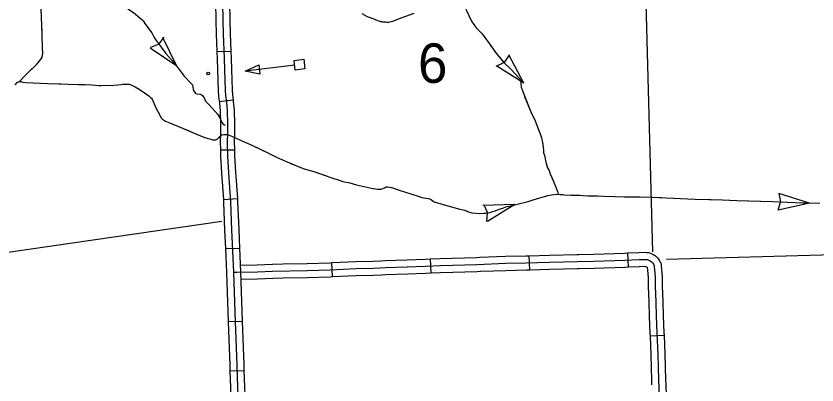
# Model space of a CAD drawing. Extents: x 1084508 to 1142749, y 1057638 to 1093403.
# Drawn here: x 1115427 to 1118117, y 1075598 to 1076838 of the extents above; entities that cross this region are included whole.
import ezdxf

# ---------------------------------------------------------------- set-up
doc = ezdxf.new("R2010")
doc.units = 0
for name, color, linetype in [('Level 32', 7, 'Continuous'), ('Level 43', 7, 'Continuous'), ('Level 45', 7, 'Continuous'), ('Level 5', 7, 'Continuous'), ('Level 56', 7, 'Continuous')]:
    doc.layers.add(name, color=color, linetype=linetype)

msp = doc.modelspace()

# ---------------------------------------------------------------- linework, layer by layer
at = {"layer": 'Level 32'}
for p, q in [((1116101.3, 1076718), (1116148.3, 1076719.9)), ((1116109.1, 1076550.8), (1116155.9, 1076556.1)), ((1116113.1, 1076387.6), (1116160.2, 1076388.2)), ((1116123.4, 1076220.9), (1116170.3, 1076224.2)), ((1116130.2, 1076055.9), (1116177.2, 1076058)), ((1116139.2, 1075810.6), (1116186.3, 1075812.1)), ((1116145.1, 1075644.9), (1116192.2, 1075646.5))]:
    msp.add_line(p, q, dxfattribs=at)
for points in [[(1116114.7, 1077050.2), (1116116.4, 1077020.6), (1116118.9, 1076945.9), (1116121, 1076822), (1116122.4, 1076777.8), (1116125.8, 1076694.4), (1116128, 1076621.8), (1116129.6, 1076588.5), (1116130.5, 1076570.8), (1116133.1, 1076548), (1116136, 1076519.2), (1116137.3, 1076474.5), (1116137.1, 1076441.2), (1116136.3, 1076416.2), (1116136.9, 1076367), (1116140.5, 1076310.9), (1116147.6, 1076212), (1116150.9, 1076119.3), (1116157.3, 1075977)], [(1116096.4, 1076884.2), (1116097.5, 1076821.4), (1116098.8, 1076777), (1116101.3, 1076718)], [(1116143.5, 1076885), (1116144.6, 1076822.5), (1116145.9, 1076778.6), (1116148.3, 1076719.9)], [(1116148.3, 1076719.9), (1116149.3, 1076695.3), (1116151.6, 1076622.7), (1116153.1, 1076589.6), (1116154, 1076572.7), (1116155.9, 1076556.1)], [(1116101.3, 1076718), (1116102.3, 1076693.6), (1116104.5, 1076620.9), (1116106.1, 1076587.3), (1116107.1, 1076568.8), (1116109.1, 1076550.8)], [(1116109.1, 1076550.8), (1116109.7, 1076545.5), (1116112.5, 1076517.7), (1116113.8, 1076474.3), (1116113.6, 1076441.7), (1116112.7, 1076416.4), (1116113.1, 1076387.6)], [(1116155.9, 1076556.1), (1116156.5, 1076550.4), (1116159.5, 1076520.8), (1116160.9, 1076474.8), (1116160.7, 1076440.7), (1116159.8, 1076415.9), (1116160.2, 1076388.2)], [(1116113.1, 1076387.6), (1116113.4, 1076366.1), (1116117, 1076309.3), (1116123.4, 1076220.9)], [(1116160.2, 1076388.2), (1116160.4, 1076367.9), (1116164, 1076312.5), (1116170.3, 1076224.2)], [(1116123.4, 1076220.9), (1116124.1, 1076210.8), (1116127.4, 1076118.4), (1116130.2, 1076055.9)], [(1116170.3, 1076224.2), (1116171.1, 1076213.3), (1116174.5, 1076120.3), (1116177.2, 1076058)], [(1116130.2, 1076055.9), (1116133.8, 1075975.9)], [(1116177.2, 1076058), (1116180.8, 1075978)], [(1116133.8, 1075976.2), (1116139.2, 1075810.6)], [(1116157.3, 1075977), (1116162.8, 1075809.7), (1116168, 1075665.7), (1116170.5, 1075589.9), (1116174.1, 1075508.4), (1116177.5, 1075431.2), (1116181.9, 1075321.3), (1116183.7, 1075271.2), (1116184.8, 1075205.4), (1116188.7, 1075122.3), (1116191.7, 1075042.6), (1116194.5, 1074948.8), (1116196.5, 1074909), (1116199.6, 1074840.4), (1116201.6, 1074793.3), (1116205.2, 1074730.7), (1116207.1, 1074684.1), (1116210.1, 1074602), (1116213.6, 1074531.4), (1116215.2, 1074483.4), (1116216.2, 1074452.7)], [(1116180.8, 1075977.8), (1116186.3, 1075812.1)], [(1116139.2, 1075810.6), (1116139.3, 1075808.9), (1116144.4, 1075664.9), (1116145.1, 1075644.9)], [(1116186.3, 1075812.1), (1116186.3, 1075810.6), (1116191.5, 1075666.6), (1116192.2, 1075646.5)], [(1116145.1, 1075644.9), (1116147, 1075589), (1116150.6, 1075507.4), (1116151.8, 1075479.1)], [(1116192.2, 1075646.5), (1116194.1, 1075590.8), (1116197.6, 1075509.4), (1116198.8, 1075481.2)]]:
    msp.add_lwpolyline(points, dxfattribs=at)
at = {"layer": 'Level 43'}
for p, q in [((1115923.7, 1076766.3), (1115906, 1076743.7)), ((1115967.2, 1076669), (1115919.8, 1076765.7)), ((1115967.2, 1076669), (1115877.8, 1076729.1)), ((1115879.1, 1076732.7), (1115905.7, 1076743.5)), ((1117082.1, 1076705.2), (1117065.7, 1076681.6)), ((1117132.7, 1076612), (1117081.7, 1076706.9)), ((1117039.5, 1076669.2), (1117065.5, 1076681.4)), ((1117132.7, 1076612), (1117041.1, 1076668.7)), ((1118091.4, 1076208.8), (1117988.6, 1076241)), ((1117988.6, 1076241), (1117994.8, 1076213)), ((1117986.3, 1076185.2), (1117994.8, 1076212.6)), ((1118091.4, 1076208.8), (1117986.3, 1076185.2)), ((1117102.2, 1076204.6), (1116994.5, 1076201.1)), ((1116997.9, 1076202.6), (1117010, 1076176.6)), ((1117102.2, 1076204.6), (1117010.7, 1076147.7)), ((1117007.6, 1076147.6), (1117010.1, 1076176.2))]:
    msp.add_line(p, q, dxfattribs=at)
for points in [[(1115437.2, 1076616.8), (1115456.3, 1076636.4), (1115497.6, 1076677), (1115510.9, 1076694), (1115514.1, 1076699.4), (1115514.9, 1076702.1), (1115516, 1076705.4), (1115516.3, 1076713), (1115515.7, 1076729.2), (1115514.7, 1076774.9), (1115512.8, 1076835.4), (1115509.8, 1076885.7)], [(1115776.1, 1076883.5), (1115779.1, 1076880.6), (1115808.5, 1076857.3), (1115821, 1076849.5), (1115842.6, 1076831.1), (1115849.6, 1076825.4), (1115854.2, 1076821.1), (1115862, 1076809.5), (1115868, 1076801.2)], [(1116922.2, 1076895), (1116956.4, 1076820.6), (1116972.6, 1076798.3), (1116992, 1076778.1), (1117017.1, 1076743.7), (1117037.9, 1076714.2), (1117065.3, 1076681.9), (1117091.5, 1076655.9), (1117114.5, 1076631.4), (1117118.8, 1076626.6), (1117120.1, 1076624.8), (1117121.1, 1076621.3), (1117121.9, 1076613.2), (1117123.6, 1076597.5), (1117126.5, 1076590.3), (1117131.8, 1076574.7), (1117155.9, 1076515.9), (1117170.1, 1076485.2), (1117176.5, 1076467.9)], [(1115821, 1076849.5), (1115842.6, 1076831.1), (1115849.6, 1076825.4), (1115854.2, 1076821.1), (1115862, 1076809.5), (1115882.6, 1076781.1), (1115890.9, 1076766), (1115897.1, 1076755.1), (1115910.4, 1076737.6), (1115929.6, 1076712.2), (1115957.4, 1076680.2), (1115992, 1076635.4), (1116015.5, 1076611.3), (1116019.5, 1076605.9), (1116020.9, 1076600.2), (1116021.4, 1076591), (1116025.7, 1076582.9), (1116030, 1076577.8), (1116034.6, 1076576.2), (1116046.5, 1076574.5), (1116052.7, 1076570.5), (1116055.2, 1076567), (1116058.4, 1076562.4), (1116062.7, 1076551.8), (1116074.9, 1076539.7), (1116094.1, 1076518.3), (1116104.1, 1076506.7), (1116108.9, 1076499.4), (1116114.9, 1076487.7), (1116119.5, 1076478.8), (1116121.3, 1076475), (1116124.3, 1076472.9), (1116129.2, 1076470.7)], [(1116949.6, 1076835.4), (1116956.4, 1076820.6), (1116972.6, 1076798.3), (1116992, 1076778.1), (1117017.1, 1076743.7), (1117022.8, 1076735.7)], [(1115508.9, 1076691.4), (1115510.9, 1076694), (1115514.1, 1076699.4), (1115514.9, 1076702.1), (1115516, 1076705.4), (1115516.3, 1076713), (1115515.7, 1076729.2), (1115514.7, 1076774.9), (1115513.4, 1076813.8)], [(1115890.6, 1076766.6), (1115890.9, 1076766), (1115897.1, 1076755.1), (1115910.4, 1076737.6), (1115929.6, 1076712.2), (1115957.4, 1076680.2), (1115966.5, 1076668.4)], [(1117047.7, 1076702.6), (1117065.3, 1076681.9), (1117091.5, 1076655.9), (1117114.5, 1076631.4), (1117118.8, 1076626.6), (1117120.1, 1076624.8), (1117121.1, 1076621.3), (1117121.9, 1076613.2), (1117122.6, 1076607.1)], [(1115437.2, 1076616.8), (1115456.3, 1076636.4), (1115481.1, 1076660.8)], [(1115423.9, 1076606.2), (1115432.2, 1076615), (1115434.6, 1076616.6), (1115437.2, 1076616.8), (1115439.7, 1076617.3), (1115441.6, 1076617.3), (1115443.1, 1076617.3), (1115445.5, 1076617), (1115449.2, 1076615.5), (1115459.3, 1076614.2), (1115533.5, 1076610.5), (1115569.6, 1076609.6), (1115636.8, 1076607.9), (1115658.7, 1076607), (1115681, 1076606.4), (1115704.3, 1076604.6), (1115712.9, 1076604), (1115755.5, 1076605.6), (1115768.4, 1076606.9), (1115780.3, 1076607.9), (1115792, 1076609), (1115802.2, 1076608.7), (1115807.1, 1076608.2), (1115810.6, 1076607.4), (1115815.5, 1076605.4), (1115826.9, 1076600.2), (1115840.3, 1076591.6), (1115858.5, 1076579.6), (1115872.3, 1076569.5), (1115878.1, 1076564.3), (1115881.2, 1076561.7), (1115883.5, 1076558.6), (1115897.8, 1076526.6), (1115907.2, 1076508.8), (1115912.2, 1076499), (1115914.8, 1076494.8), (1115916.6, 1076492.5), (1115918.6, 1076490.6), (1115922, 1076488.5), (1115928.9, 1076484.7), (1115939.5, 1076480), (1115985.7, 1076461.3), (1116040.8, 1076437.3), (1116064.1, 1076428.7), (1116080.7, 1076423.5), (1116086.4, 1076422), (1116092.8, 1076421.4), (1116095.9, 1076421.7), (1116098.2, 1076422), (1116102.3, 1076424.3), (1116114.8, 1076435.7), (1116118.5, 1076438)], [(1115453.3, 1076615), (1115459.3, 1076614.2), (1115533.5, 1076610.5), (1115569.6, 1076609.6), (1115577.4, 1076609.4)], [(1115991.8, 1076635.6), (1115992, 1076635.4), (1116015.5, 1076611.3), (1116019.5, 1076605.9), (1116020.9, 1076600.2), (1116021.4, 1076591), (1116024.4, 1076585.4)], [(1115618.8, 1076608.3), (1115636.8, 1076607.9), (1115658.7, 1076607), (1115681, 1076606.4), (1115704.3, 1076604.6), (1115712.9, 1076604), (1115743, 1076605.1)], [(1115784.3, 1076608.2), (1115792, 1076609), (1115802.2, 1076608.7), (1115807.1, 1076608.2), (1115810.6, 1076607.4), (1115815.5, 1076605.4), (1115826.9, 1076600.2), (1115840.3, 1076591.6), (1115858.5, 1076579.6), (1115872.3, 1076569.5), (1115878.1, 1076564.3), (1115881.2, 1076561.7), (1115883.5, 1076558.6), (1115887.4, 1076550)], [(1116024.4, 1076585.4), (1116025.7, 1076582.9), (1116030, 1076577.8), (1116034.6, 1076576.2), (1116046.5, 1076574.5), (1116052.7, 1076570.5), (1116055.2, 1076567), (1116058.4, 1076562.4), (1116062.7, 1076551.8), (1116067.7, 1076546.8)], [(1117134.7, 1076567.7), (1117155.9, 1076515.9), (1117158.5, 1076510.3)], [(1115905.2, 1076512.6), (1115907.2, 1076508.8), (1115912.2, 1076499), (1115914.8, 1076494.8), (1115916.6, 1076492.5), (1115918.6, 1076490.6), (1115922, 1076488.5), (1115928.9, 1076484.7), (1115939.5, 1076480), (1115985.7, 1076461.3), (1116008.7, 1076451.3)], [(1116095.8, 1076516.3), (1116104.1, 1076506.7), (1116113.9, 1076491.9)], [(1117158.5, 1076510.3), (1117170.1, 1076485.2), (1117176.5, 1076467.9), (1117182.5, 1076453)], [(1117176.5, 1076467.9), (1117187.2, 1076441.3), (1117191.3, 1076428.7), (1117193.2, 1076423.8), (1117194.2, 1076416.6), (1117195.7, 1076405.4), (1117198.7, 1076386.5), (1117198.7, 1076378.4), (1117201.4, 1076369.8), (1117204.1, 1076357.2), (1117207.2, 1076341.8), (1117212.1, 1076327.5), (1117217.5, 1076318.3), (1117220.6, 1076306.9), (1117228.8, 1076289), (1117237.7, 1076268.4), (1117245.7, 1076248), (1117248, 1076238.5)], [(1116046.8, 1076435.1), (1116064.1, 1076428.7), (1116080.7, 1076423.5), (1116086.4, 1076422), (1116092.8, 1076421.4), (1116095.9, 1076421.7), (1116098.2, 1076422), (1116102.3, 1076424.3), (1116113.3, 1076434.4)], [(1116118.5, 1076438), (1116124.8, 1076439.3), (1116130.8, 1076439.6), (1116134.4, 1076439.6), (1116137.5, 1076439.3), (1116142.3, 1076437.8), (1116153.6, 1076433), (1116193.1, 1076414.6), (1116218.4, 1076403.7), (1116265.5, 1076381), (1116301, 1076363.5), (1116332.3, 1076349.5), (1116366, 1076335), (1116391.3, 1076325.6), (1116402.3, 1076321.6), (1116427.4, 1076314.8), (1116484, 1076295.5), (1116515.7, 1076284.8), (1116524.7, 1076281.8), (1116547.8, 1076277.6), (1116570.3, 1076270.4), (1116620.6, 1076258.7), (1116640.7, 1076255.7), (1116649.3, 1076255.9), (1116652.7, 1076256.1), (1116659.1, 1076257.9), (1116664.2, 1076260.5), (1116667.2, 1076262.9), (1116670.8, 1076263.5), (1116675.6, 1076263.5), (1116680.8, 1076262.9), (1116687.8, 1076261.3), (1116710.3, 1076253.5), (1116752.8, 1076239.6), (1116780.5, 1076231.2), (1116790.2, 1076227.6), (1116803.4, 1076225.2), (1116812.4, 1076224), (1116815.6, 1076222.8), (1116821.7, 1076219.6), (1116826.7, 1076216.2), (1116831.3, 1076213.1), (1116861.4, 1076204.1), (1116917.2, 1076188.8), (1116933.6, 1076184.8), (1116946.5, 1076179.4), (1116957.7, 1076176.8), (1116971.3, 1076175), (1116982, 1076174), (1116998, 1076175)], [(1116198.8, 1076412.1), (1116218.4, 1076403.7), (1116255.2, 1076386)], [(1117194.6, 1076413.6), (1117195.7, 1076405.4), (1117198.7, 1076386.5), (1117198.7, 1076378.4), (1117201.4, 1076369.8), (1117204.1, 1076357.2), (1117207.2, 1076341.8), (1117212.1, 1076327.5), (1117217.5, 1076318.3), (1117220.6, 1076306.9), (1117226.3, 1076294.5)], [(1116255.2, 1076386), (1116265.5, 1076381), (1116301, 1076363.5), (1116311.1, 1076359)], [(1116349.1, 1076342.3), (1116366, 1076335), (1116391.3, 1076325.6), (1116402.3, 1076321.6), (1116427.4, 1076314.8), (1116466.3, 1076301.5)], [(1116505.6, 1076288.2), (1116515.7, 1076284.8), (1116524.7, 1076281.8), (1116547.8, 1076277.6), (1116570.3, 1076270.4), (1116620.6, 1076258.7), (1116625.9, 1076257.9)], [(1116665.8, 1076261.9), (1116667.2, 1076262.9), (1116670.8, 1076263.5), (1116675.6, 1076263.5), (1116680.8, 1076262.9), (1116687.8, 1076261.3), (1116710.3, 1076253.5), (1116752.8, 1076239.6), (1116780.5, 1076231.2), (1116784.4, 1076229.7)], [(1116998, 1076175), (1117004.4, 1076175.4), (1117012.5, 1076176.8), (1117019.7, 1076177.8), (1117027.5, 1076180.2), (1117036.5, 1076182.6), (1117049, 1076188.4), (1117062.2, 1076192.5), (1117071.4, 1076196.3), (1117110.2, 1076205.3), (1117146.9, 1076214.7), (1117163.3, 1076219.6), (1117186.2, 1076226.2), (1117201.9, 1076231.2), (1117212.7, 1076234.6), (1117224.7, 1076237), (1117233.4, 1076238.2), (1117242, 1076238.8), (1117253.8, 1076238.4), (1117268.1, 1076237), (1117291.1, 1076235.6), (1117303, 1076235.2), (1117311.2, 1076235.2), (1117320.6, 1076236), (1117331.1, 1076235), (1117346.9, 1076233.8), (1117380, 1076233), (1117399.9, 1076232.4), (1117439.4, 1076230.6), (1117522.5, 1076230), (1117563.4, 1076229.4), (1117658.9, 1076224.8), (1117708, 1076222.6), (1117798.5, 1076220.2), (1117848.1, 1076218.2), (1117928.7, 1076215.5), (1117967.1, 1076213.9), (1118068.6, 1076209.7), (1118126.4, 1076209.3)], [(1117202.2, 1076231.3), (1117212.7, 1076234.6), (1117224.7, 1076237), (1117233.4, 1076238.2), (1117242, 1076238.8), (1117253.8, 1076238.4), (1117263.4, 1076237.5)], [(1117242.4, 1076256.4), (1117245.7, 1076248), (1117248, 1076238.5)], [(1117304.8, 1076235.2), (1117311.2, 1076235.2), (1117320.6, 1076236), (1117331.1, 1076235), (1117346.9, 1076233.8), (1117380, 1076233), (1117399.9, 1076232.4), (1117428.9, 1076231.1)], [(1116823.7, 1076218.2), (1116826.7, 1076216.2), (1116831.3, 1076213.1), (1116861.4, 1076204.1), (1116917.2, 1076188.8), (1116933.6, 1076184.8), (1116941.9, 1076181.3)], [(1117142.6, 1076213.6), (1117146.9, 1076214.7), (1117163.3, 1076219.6), (1117186.2, 1076226.2), (1117201.9, 1076231.2), (1117202.2, 1076231.3)], [(1117470.3, 1076230.4), (1117522.5, 1076230), (1117563.4, 1076229.4), (1117594.6, 1076227.9)], [(1117635.9, 1076225.9), (1117658.9, 1076224.8), (1117708, 1076222.6), (1117760.2, 1076221.2)], [(1117801.6, 1076220), (1117848.1, 1076218.2), (1117925.8, 1076215.6)], [(1117967.2, 1076213.9), (1118068.6, 1076209.7), (1118091.4, 1076209.6)], [(1116982.5, 1076174), (1116998, 1076175), (1117004.4, 1076175.4), (1117012.5, 1076176.8), (1117019.7, 1076177.8), (1117027.5, 1076180.2), (1117036.5, 1076182.6), (1117049, 1076188.4), (1117062.2, 1076192.5), (1117071.4, 1076196.3), (1117102.4, 1076203.5)]]:
    msp.add_lwpolyline(points, dxfattribs=at)
at = {"layer": 'Level 45'}
for p, q in [((1116820.8, 1075974.3), (1116818.9, 1076021.3)), ((1117152, 1075985), (1117150.3, 1076032)), ((1117483.6, 1075994.6), (1117481.3, 1076041.6)), ((1116489.8, 1075961.9), (1116487.5, 1076008.9)), ((1117556.1, 1075763.4), (1117603.2, 1075765.1))]:
    msp.add_line(p, q, dxfattribs=at)
for points in [[(1116763.1, 1076846.1), (1116710.3, 1076826.8), (1116690.6, 1076819.2), (1116686.6, 1076817.9), (1116682.2, 1076816.9), (1116677.5, 1076816.4), (1116673.1, 1076816.4), (1116669.2, 1076816.6), (1116665, 1076816.6), (1116660.9, 1076817.1), (1116658.4, 1076817.3), (1116655.1, 1076817.7), (1116651.2, 1076818.4), (1116648.5, 1076819.2), (1116645.8, 1076819.9), (1116641.8, 1076821.2), (1116639.2, 1076822.3), (1116636.1, 1076823.4), (1116629.5, 1076826.7), (1116607.3, 1076835.4), (1116588.8, 1076844.9)], [(1116157.3, 1075977), (1116167.8, 1075977.2), (1116237.5, 1075978.5), (1116288.4, 1075980.2), (1116405.4, 1075983), (1116482.1, 1075985.1), (1116569.3, 1075989.2), (1116627.6, 1075990.3), (1116667.5, 1075992.7), (1116740.4, 1075994.7), (1116802.5, 1075997.1), (1116851.8, 1075999.1), (1116974.6, 1076003.1), (1117071.6, 1076006.6), (1117140.5, 1076008.1), (1117218.9, 1076011), (1117311.5, 1076013), (1117367.6, 1076013.6), (1117471.5, 1076017.6), (1117519.5, 1076020), (1117537.6, 1076020), (1117542.5, 1076019.9), (1117546.8, 1076019.3), (1117549.5, 1076018.6), (1117551.6, 1076017.7), (1117556.8, 1076014.9), (1117560, 1076012.7), (1117562.9, 1076010.2), (1117564, 1076009), (1117565.4, 1076007.3), (1117567.5, 1076004), (1117568.9, 1076000.8), (1117569.7, 1075999.2), (1117570, 1075997.7), (1117570.3, 1075996.4), (1117570.4, 1075994.9), (1117571.3, 1075985.3), (1117573.2, 1075959.7), (1117573.7, 1075929.4), (1117575.9, 1075877.7), (1117577, 1075828.7), (1117579.4, 1075771.8), (1117581.9, 1075700.1), (1117584.5, 1075614.9), (1117586.4, 1075560.3)], [(1116652.8, 1076015.4), (1116666.4, 1076016.3), (1116739.7, 1076018.2), (1116801.6, 1076020.6), (1116818.9, 1076021.3)], [(1116818.9, 1076021.3), (1116850.9, 1076022.6), (1116973.8, 1076026.6), (1116984.6, 1076027)], [(1116984.6, 1076027), (1117070.9, 1076030.1), (1117139.8, 1076031.6), (1117150.3, 1076032)], [(1117150.3, 1076032), (1117218.2, 1076034.5), (1117311.1, 1076036.5), (1117316.5, 1076036.6)], [(1117316.5, 1076036.6), (1117367.1, 1076037.1), (1117470.5, 1076041.1), (1117481.3, 1076041.6)], [(1117481.3, 1076041.6), (1117518.8, 1076043.5), (1117537.9, 1076043.6), (1117544.3, 1076043.4), (1117551.6, 1076042.5), (1117557.4, 1076040.8), (1117561.9, 1076038.9), (1117569.1, 1076035), (1117574.4, 1076031.3), (1117579, 1076027.4), (1117581.6, 1076024.7), (1117584.6, 1076021), (1117588.2, 1076015.2), (1117590.4, 1076010.6), (1117592, 1076006.9), (1117593.1, 1076002.5), (1117593.6, 1075999.3), (1117593.8, 1075997), (1117594.8, 1075987.3), (1117596.7, 1075960.8), (1117597.3, 1075930.3)], [(1116179.8, 1076000.9), (1116236.9, 1076002), (1116287.7, 1076003.7), (1116322.4, 1076004.6)], [(1116322.4, 1076004.6), (1116404.8, 1076006.5), (1116481.3, 1076008.6), (1116487.5, 1076008.9)], [(1116487.5, 1076008.9), (1116568.5, 1076012.8), (1116626.7, 1076013.8), (1116652.8, 1076015.4)], [(1117317, 1075989.5), (1117368.2, 1075990), (1117472.6, 1075994.1), (1117483.6, 1075994.6)], [(1117483.6, 1075994.6), (1117520.1, 1075996.4), (1117537.3, 1075996.5), (1117540.6, 1075996.4), (1117541.7, 1075996.3), (1117544.4, 1075994.8), (1117545.6, 1075994), (1117546.4, 1075993.3), (1117546.7, 1075992.8), (1117547, 1075992.2), (1117547.8, 1075983.3), (1117549.7, 1075958.6), (1117550.2, 1075929.4)], [(1116489.8, 1075961.9), (1116570.1, 1075965.7), (1116628.5, 1075966.8), (1116655.7, 1075968.4)], [(1116655.7, 1075968.4), (1116668.5, 1075969.2), (1116741.2, 1075971.1), (1116803.5, 1075973.6), (1116820.8, 1075974.3)], [(1116820.8, 1075974.3), (1116852.7, 1075975.6), (1116975.4, 1075979.6), (1116986.3, 1075979.9)], [(1116986.3, 1075979.9), (1117072.2, 1075983), (1117141.2, 1075984.6), (1117152, 1075985)], [(1117152, 1075985), (1117219.6, 1075987.5), (1117311.9, 1075989.4), (1117317, 1075989.5)], [(1116181.6, 1075953.9), (1116238.2, 1075954.9), (1116289.1, 1075956.7), (1116323.5, 1075957.5)], [(1116323.5, 1075957.5), (1116406, 1075959.5), (1116483, 1075961.6), (1116489.8, 1075961.9)], [(1117550.2, 1075929.4), (1117550.2, 1075928.7), (1117552.3, 1075876.9), (1117553.5, 1075828), (1117555.8, 1075770.9), (1117556.1, 1075763.4)], [(1117597.3, 1075930.3), (1117597.3, 1075930.1), (1117599.4, 1075878.4), (1117600.6, 1075829.5), (1117602.9, 1075772.7), (1117603.2, 1075765.1)], [(1117556.1, 1075763.4), (1117558.4, 1075699.3), (1117561, 1075614.1), (1117561.5, 1075597.8)], [(1117603.2, 1075765.1), (1117605.5, 1075700.9), (1117608, 1075615.6), (1117608.6, 1075599.4)], [(1117608.6, 1075599.4), (1117609.9, 1075561.2), (1117611.1, 1075530.9), (1117613.2, 1075487.7), (1117614.9, 1075433.7)]]:
    msp.add_lwpolyline(points, dxfattribs=at)
at = {"layer": 'Level 5'}
for points in [[(1117539.9, 1076966.2), (1117564.6, 1076045.6)], [(1116118.1, 1076147), (1115174.9, 1076010.9)], [(1119215.1, 1076064), (1117611.2, 1076018.9)]]:
    msp.add_lwpolyline(points, dxfattribs=at)
at = {"layer": 'Level 56'}
for p, q in [((1116196, 1076652.1), (1116241.8, 1076673.8)), ((1116241.8, 1076673.8), (1116245.6, 1076642)), ((1116245.6, 1076642), (1116196, 1076652.1))]:
    msp.add_line(p, q, dxfattribs=at)
msp.add_lwpolyline([(1116364.6, 1076656.2), (1116361.1, 1076688.6), (1116393.7, 1076692.2), (1116397.2, 1076659.7)], close=True, dxfattribs=at)
msp.add_lwpolyline([(1116362.9, 1076672.4), (1116196, 1076652.1)], dxfattribs=at)
msp.add_circle((1116071.9, 1076644.4), 4.71, dxfattribs=at)

# ---------------------------------------------------------------- texts
at = {"layer": 'Level 5'}
msp.add_text('6', height=132.6, dxfattribs=at).set_placement((1116776.9, 1076613))

doc.saveas('drawing.dxf')
